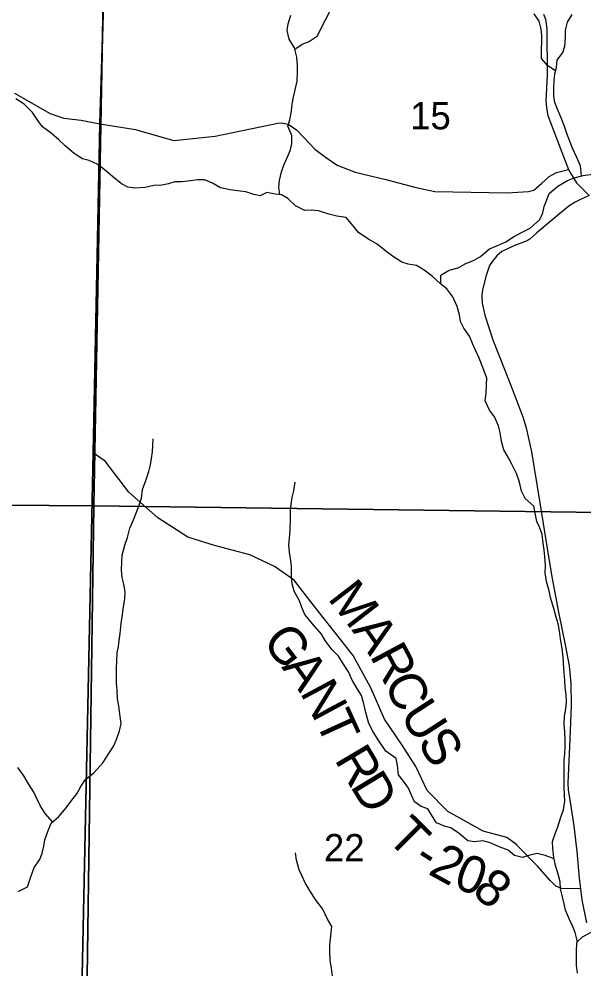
# Model space of a CAD drawing. Extents: x 2043100 to 2470832, y 443715 to 810583.
# Drawn here: x 2274168 to 2278738, y 650684 to 658375 of the extents above; entities that cross this region are included whole.
import ezdxf

# ---------------------------------------------------------------- set-up
doc = ezdxf.new("R2010")
doc.units = 0
for name, color, linetype in [('GM_X_County_Road', 7, 'Continuous'), ('GM_X_Minor_River', 7, 'Continuous'), ('GM_X_Section', 7, 'Continuous'), ('GM_X_Section_Text', 7, 'Continuous'), ('GM_X_Township', 7, 'Continuous'), ('GM_X_Township_Road', 7, 'Continuous'), ('GM_X_Township_Road_Text', 7, 'Continuous')]:
    doc.layers.add(name, color=color, linetype=linetype)

msp = doc.modelspace()

# ---------------------------------------------------------------- linework, layer by layer
at = {"layer": 'GM_X_County_Road'}
for points in [[(2278410.4, 658413.9), (2278426.4, 658373.8), (2278438.5, 658293.6), (2278440.7, 657916.7), (2278430.8, 657712.2), (2278434.8, 657654.1), (2278446.8, 657593.9), (2278581.2, 657241.1), (2278613.2, 657156.9), (2278635.3, 657118.9), (2278677.4, 657048.7), (2278779.5, 656944.5)], [(2274131.9, 657775.1), (2274420.3, 657610.8), (2274482.4, 657586.7), (2274530.4, 657570.7), (2274670, 657555.2), (2274821.9, 657525.7), (2275110.8, 657479.7), (2275164.3, 657464.2)], [(2275164.3, 657464.2), (2275419.5, 657390.5), (2275755.9, 657424.7), (2276260.4, 657531.1), (2276292.4, 657535.1), (2276344.5, 657523.1), (2276412.6, 657477), (2276470.7, 657414.9), (2276560.8, 657320.7), (2276647, 657256.6), (2276741.1, 657192.5), (2276887.3, 657134.4), (2277135.6, 657076.3), (2277381.9, 657010.2), (2277444, 656996.2), (2277532.1, 656978.2), (2278116.8, 656968.4), (2278289, 656978.4), (2278333, 656988.5), (2278397, 657044.6), (2278457.1, 657098.8), (2278515.1, 657132.9), (2278613.2, 657156.9)], [(2278779.5, 656944.5), (2278709.5, 656914.4), (2278667.4, 656892.4), (2278615.4, 656860.3), (2278539.3, 656796.1), (2278357.2, 656643.7), (2278303.2, 656593.6), (2278279.1, 656577.5), (2278171, 656537.4), (2278074.9, 656491.3), (2278032.9, 656457.2), (2277998.9, 656415.1), (2277974.9, 656379), (2277946.9, 656298.8), (2277916.9, 656182.6), (2277910.9, 656136.5), (2277915, 656074.3), (2277935, 655976.1), (2278001.2, 655777.7), (2278137.5, 655429), (2278243.8, 655154.5), (2278269.8, 655064.3), (2278314, 654871.9), (2278380.2, 654457.1), (2278444.5, 654054.3), (2278478.6, 653859.9), (2278532.8, 653571.4), (2278585, 653308.9), (2278619.1, 653138.5), (2278631.2, 652994.3), (2278635.2, 652815.9), (2278623.3, 652545.4), (2278607.5, 652190.7), (2278611.5, 652130.6), (2278623.6, 652054.4), (2278655.7, 651842), (2278679.8, 651635.7), (2278699.9, 651419.2), (2278709.1, 651332.9), (2278722, 651242.9), (2278758.1, 651058.6)]]:
    msp.add_lwpolyline(points, dxfattribs=at)
at = {"layer": 'GM_X_Minor_River'}
for points in [[(2276277, 656952.2), (2276269.9, 657015.8), (2276275.3, 657067.9), (2276290.6, 657138.2), (2276310.1, 657190.4), (2276343.3, 657264.9), (2276362.8, 657315.2), (2276374.2, 657367.4), (2276375.6, 657431.5), (2276342.8, 657507.3), (2276358.2, 657559.5), (2276371.5, 657627.8), (2276377, 657683.9), (2276388.3, 657742.1), (2276401.7, 657802.3), (2276417, 657870.6), (2276420.2, 657944.8), (2276419.7, 657996.8), (2276415, 658066.9), (2276396.2, 658140.9), (2276353.5, 658210.5), (2276336.8, 658282.5), (2276346.2, 658334.7), (2276365.5, 658405)], [(2276398.8, 658130.6), (2276457.9, 658169.5), (2276509.7, 658190.1), (2276583.1, 658238.9), (2276620.3, 658315.4), (2276647.8, 658367.8), (2276687, 658446.3)], [(2278509.2, 657951.1), (2278443, 657999.2), (2278394.5, 658054.8), (2278393.7, 658127), (2278397.1, 658191.1), (2278396.5, 658241.2), (2278392, 658293.2), (2278375.4, 658357.2), (2278334.8, 658416.8)], [(2278718.4, 657105.2), (2278709.3, 657186.6), (2278678.6, 657258.4), (2278645.9, 657330.2), (2278621.2, 657392), (2278598.7, 657447.9), (2278580.1, 657503.8), (2278553.4, 657573.7), (2278522.7, 657643.5), (2278502.1, 657697.3), (2278493.6, 657749.3), (2278493, 657811.4), (2278496.3, 657877.6), (2278503.7, 657929.7), (2278517.2, 657981.9), (2278520.6, 658040.1), (2278565.9, 658104.7), (2278583.4, 658154.9), (2278588.6, 658227.1), (2278590, 658285.2), (2278605.4, 658349.5), (2278642.7, 658409.9)], [(2276118.7, 656944.2), (2276066.6, 656953.6), (2276002.4, 656975), (2275934.3, 656984.3), (2275876.3, 656991.8), (2275798.1, 657009), (2275733.7, 657046.4), (2275667.5, 657073.8), (2275611.5, 657073.2), (2275535.7, 657060.4), (2275481.7, 657055.9), (2275429.7, 657055.4), (2275375.9, 657040.8), (2275322, 657030.2), (2275258.1, 657025.6), (2275188.3, 657010.9), (2275104.4, 657006), (2275048.3, 657013.5), (2274998, 657039), (2274923.5, 657098.3), (2274871, 657145.9), (2274804.5, 657197.3), (2274734.2, 657228.6), (2274682.1, 657242.1), (2274613.6, 657285.5), (2274541, 657348.9), (2274490.5, 657396.4), (2274428, 657449.9), (2274357.5, 657501.3), (2274319, 657553), (2274276.3, 657618.6), (2274209.6, 657686.1), (2274141.2, 657727.5)], [(2277579.5, 656230.2), (2277580.8, 656301.9), (2277648.4, 656340.7), (2277720.2, 656361.4), (2277781.8, 656394.1), (2277843.5, 656420.7), (2277901.2, 656451.4), (2277974.5, 656514.2), (2278034.2, 656538.8), (2278105.9, 656571.6), (2278167.4, 656612.3), (2278233.1, 656647), (2278302.7, 656681.8), (2278379.9, 656752.6), (2278405.4, 656805), (2278416.8, 656857.2), (2278438.3, 656911.5), (2278455.7, 656961.7), (2278527.1, 657022.5), (2278604.6, 657067.4), (2278658.3, 657089.9), (2278732.1, 657108.7), (2278806, 657117.5)], [(2278564.3, 651267.4), (2278549.6, 651333.4), (2278545, 651389.4), (2278528.4, 651451.3), (2278507.7, 651521.2), (2278495, 651587.1), (2278486.2, 651661.1), (2278483.7, 651715.2), (2278507, 651785.5), (2278526.4, 651835.7), (2278551.6, 651914.1), (2278573, 651972.3), (2278582.3, 652042.5), (2278581.8, 652092.6), (2278579.1, 652154.6), (2278577.6, 652306.8), (2278578.9, 652372.9), (2278582.4, 652425), (2278585.8, 652479.1), (2278587.2, 652533.2), (2278584.5, 652605.2), (2278577.9, 652663.2), (2278581.2, 652731.3), (2278590.6, 652789.5), (2278596, 652849.6), (2278593.4, 652903.7), (2278586.8, 652965.7), (2278584.3, 653019.7), (2278577.6, 653083.7), (2278572.9, 653155.8), (2278570.3, 653207.8), (2278561.6, 653277.8), (2278548.8, 653357.8), (2278540.1, 653421.8), (2278529.6, 653477.7), (2278513, 653531.6), (2278494.3, 653603.5), (2278467.4, 653691.3), (2278456.8, 653745.3), (2278436.1, 653821.2), (2278423.4, 653891.2), (2278426.7, 653951.3), (2278422, 654019.3), (2278415.4, 654077.3), (2278408.9, 654131.3), (2278400.2, 654201.3), (2278381.6, 654255.2), (2278357.1, 654307), (2278346.6, 654361), (2278333.8, 654430.9), (2278261.2, 654492.3), (2278232.6, 654552.1), (2278217.9, 654624), (2278191.2, 654695.9), (2278154.4, 654769.6), (2278127.9, 654821.4), (2278089.2, 654887.1), (2278070.6, 654953), (2278059.8, 655027), (2278047.2, 655080.9), (2278014.5, 655152.7), (2277974, 655208.3), (2277939.2, 655282.1), (2277946.5, 655346.2), (2277949.8, 655414.4), (2277953.3, 655466.5), (2277914.3, 655566.2), (2277891.6, 655630.1), (2277861, 655693.9), (2277836.5, 655747.7), (2277811.8, 655807.5), (2277767.2, 655871.2), (2277740.6, 655927), (2277730.1, 655978.9), (2277711.4, 656046.9), (2277676.6, 656124.6), (2277628, 656190.2), (2277577.5, 656231.8), (2277510.9, 656293.2), (2277444.5, 656340.6), (2277382.1, 656380), (2277316, 656389.4), (2277263.8, 656406.9), (2277189.4, 656454.2), (2277135, 656495.7), (2277064.4, 656551.1), (2276994, 656592.4), (2276917.5, 656643.7), (2276856.8, 656715.2), (2276814.3, 656766.9), (2276738.2, 656778.1), (2276674, 656795.5), (2276591.8, 656820.7), (2276531.8, 656826.1), (2276479.8, 656823.6), (2276405.4, 656860.9), (2276342.8, 656922.4), (2276292.6, 656949.9), (2276242.5, 656957.4), (2276172.4, 656970.7), (2276118.7, 656944.2)], [(2274985.5, 653399.8), (2274994.7, 653480), (2275005.9, 653554.2), (2275013.3, 653616.4), (2275024.7, 653676.6), (2275026.1, 653736.7), (2275015.4, 653798.7), (2275002.9, 653852.6), (2274998.2, 653916.6), (2274999.6, 653978.7), (2275003, 654032.8), (2275024.2, 654115.2), (2275045.5, 654177.4), (2275064.7, 654253.7), (2275094, 654320.1), (2275119.4, 654382.4), (2275140.8, 654438.7), (2275158.2, 654495), (2275167.5, 654565.2), (2275192.7, 654639.5), (2275218, 654711.9), (2275231.4, 654764.1), (2275240.9, 654816.3), (2275248.3, 654870.4), (2275249.8, 654920.5), (2275253.2, 654976.6)], [(2278497.4, 651574.6), (2278422.9, 651602.4), (2278358.7, 651619.8), (2278298.9, 651605.2), (2278241.1, 651586.5), (2278176.9, 651603.9), (2278124.5, 651645.4), (2278060.3, 651668.8), (2277980, 651706), (2277919.8, 651721.5), (2277853.9, 651712.8), (2277799.9, 651720.2), (2277727.3, 651781.6), (2277660.8, 651827), (2277608.7, 651840.4), (2277544.4, 651867.8), (2277511.9, 651919.6), (2277475.3, 651979.3), (2277421.1, 652000.7), (2277366.8, 652036.2), (2277344.2, 652090.1), (2277319.6, 652147.9), (2277279.1, 652203.5), (2277236.6, 652255.2), (2277229.8, 652331.2), (2277219.2, 652387.2), (2277134.6, 652448.4), (2277079.8, 652529.9), (2277033.1, 652603.5), (2276998.4, 652671.3), (2276973.5, 652759.1), (2276956.7, 652831), (2276938.1, 652896.9), (2276903.5, 652954.7), (2276862.8, 653022.3), (2276832.1, 653090.1), (2276791.5, 653151.8), (2276752.8, 653217.5), (2276702.3, 653267), (2276645.6, 653342.5), (2276615.1, 653394.3), (2276542.2, 653477.7), (2276479.5, 653553.1), (2276456.9, 653611), (2276436.3, 653664.8), (2276395.6, 653738.5), (2276377, 653800.4), (2276372.3, 653866.4), (2276371.5, 653944.5), (2276364.8, 654006.5), (2276356.3, 654058.5), (2276351.7, 654118.5), (2276357.2, 654168.7), (2276360.4, 654240.8), (2276363.6, 654322.9), (2276364.9, 654395), (2276370.3, 654445.2), (2276377.8, 654501.3), (2276391.2, 654553.5), (2276400.5, 654625.7)], [(2274161.3, 651311), (2274236.9, 651349.8), (2274264, 651430.1), (2274289.2, 651504.5), (2274336.5, 651571), (2274354, 651621.3), (2274367.4, 651679.5), (2274376.9, 651729.6), (2274400.2, 651797.9), (2274427.5, 651864.3), (2274488.9, 651919), (2274550.2, 651987.7), (2274587.6, 652040.1), (2274635, 652100.7), (2274668.4, 652161.1), (2274703.8, 652215.5), (2274773.2, 652272.3), (2274846.3, 652353.1), (2274895.6, 652427.7), (2274934.9, 652490.2), (2274960.3, 652548.5), (2274979.6, 652612.8), (2274993, 652671), (2274984.3, 652747), (2274975.6, 652813), (2274965, 652871), (2274962.3, 652941), (2274957.7, 652995), (2274956.4, 653121.2), (2274957.9, 653175.3), (2274961.2, 653243.4), (2274972.6, 653293.6), (2274978.1, 653343.7), (2274985.5, 653399.8)], [(2274440.1, 651875.6), (2274380.7, 651941.9), (2274338.1, 652007.6), (2274313.5, 652059.4), (2274287, 652115.2), (2274244.3, 652182.8), (2274207.7, 652246.6), (2274159, 652316.1)], [(2276703.5, 650625.9), (2276696.8, 650691.9), (2276686.2, 650753.8), (2276681.4, 650825.9), (2276682.9, 650880), (2276690.1, 650952.1), (2276697.3, 651028.3), (2276660.7, 651092), (2276625.9, 651167.7), (2276563.1, 651249.2), (2276516.3, 651326.8), (2276481.8, 651380.5), (2276457.3, 651434.3), (2276434.7, 651486.2), (2276411.9, 651564), (2276403.3, 651624)], [(2278686.6, 650650), (2278677.9, 650714), (2278677.2, 650778), (2278678.6, 650842.1), (2278681.8, 650914.2), (2278667.2, 650980.2), (2278646.6, 651034), (2278622.1, 651085.8), (2278587.4, 651159.6), (2278576.8, 651211.5), (2278564.3, 651267.4)], [(2278681.2, 650901), (2278727.5, 650944.7), (2278797.1, 650981.5)]]:
    msp.add_lwpolyline(points, dxfattribs=at)
at = {"layer": 'GM_X_Section'}
for points in [[(2269417.9, 659783.2), (2274869, 659715.3), (2274773.1, 654433.9), (2269352.3, 654474.2)], [(2280210, 659660.1), (2280112.2, 654362.7), (2274773.1, 654433.9), (2274869, 659715.3)], [(2269352.3, 654474.2), (2274773.1, 654433.9), (2274697.8, 649098.8), (2269282.9, 649149.1)], [(2280112.2, 654362.7), (2280037, 649021.6), (2274697.8, 649098.8), (2274773.1, 654433.9)]]:
    msp.add_lwpolyline(points, close=True, dxfattribs=at)
at = {"layer": 'GM_X_Township'}
for points in [[(2273446.7, 670282.5), (2275176.6, 670262.9), (2275098.7, 667146.3), (2275063.9, 665756), (2275019.2, 663966.2), (2274821.9, 657525.7), (2274766.7, 654861.3), (2274647.3, 649091.5), (2274633.2, 646890.2), (2274616.1, 644239.2), (2274597.2, 643765.8), (2273849.4, 643774.3)], [(2301253.8, 663815.2), (2301152.6, 656154.9), (2301152.6, 655541.2), (2301097.6, 653379.1), (2301015.6, 650156.3), (2299354.7, 650174.9), (2295579.6, 650217.1), (2291080.2, 650267.4), (2291005.7, 650270.1), (2291004.2, 650158.5), (2291027.6, 648882.9), (2289858.3, 648905.1), (2288024.8, 648927.5), (2284178.8, 648974.7), (2278013.7, 649050.2), (2274647.3, 649091.5), (2274766.7, 654861.3), (2274821.9, 657525.7), (2275019.2, 663966.2)]]:
    msp.add_lwpolyline(points, dxfattribs=at)
at = {"layer": 'GM_X_Township_Road'}
for points in [[(2278195.4, 651687.5), (2278194.9, 651688.1), (2278114.3, 651749.6), (2277921.7, 651800.4), (2277638.1, 651958.7), (2277468.6, 652127.8), (2277379.1, 652323.6), (2277267.7, 652495.1), (2277123.9, 652706.6), (2277013.9, 652960.3), (2276871.8, 653221.8), (2276528.2, 653656.3), (2276394.7, 653831.7), (2276233.7, 653942.8), (2276034.7, 654035.6), (2275749.7, 654111.8), (2275534.9, 654180.5), (2275291.4, 654337.1), (2275057.5, 654543.9), (2274865.4, 654795.1), (2274766.7, 654861.3)], [(2278709.1, 651332.9), (2278558, 651335.9), (2278511.8, 651353.6), (2278463.4, 651399.4), (2278364.4, 651512.9), (2278195.4, 651687.5)]]:
    msp.add_lwpolyline(points, dxfattribs=at)

# ---------------------------------------------------------------- texts
at = {"layer": 'GM_X_Section_Text'}
for s, p in [('15', (2277332, 657481)), ('22', (2276634.6, 651555.9))]:
    msp.add_text(s, height=220.83, rotation=0.00001, dxfattribs=at).set_placement(p)
at = {"layer": 'GM_X_Township_Road_Text'}
for s, rotation, p in [('M', 307.71231, (2276658.9, 653683.2)), ('A', 304.90757, (2276855.7, 653428.7)), ('G', 307.36604, (2276128.2, 653336)), ('R', 298.10303, (2277001.9, 653220.3)), ('A', 306.02551, (2276287.4, 653127.6)), ('N', 298.28398, (2276436.9, 652923.2)), ('C', 294.56961, (2277115.8, 653007.3)), ('U', 302.97659, (2277241.4, 652741.1)), ('T', 294.50816, (2276559.7, 652695.4)), ('S', 301.91473, (2277384.3, 652520.9)), ('R', 300.627, (2276715.2, 652380.2)), ('D', 301.25666, (2276842.6, 652165)), ('T', 315.12425, (2277131.9, 651737.4)), ('-', 327.16241, (2277344.3, 651536)), ('2', 331.22422, (2277467.8, 651457.3)), ('0', 339.27061, (2277671.4, 651349.1)), ('8', 320.34369, (2277821.7, 651296.8))]:
    msp.add_text(s, height=300, rotation=rotation, dxfattribs=at).set_placement(p)

doc.saveas('drawing.dxf')
